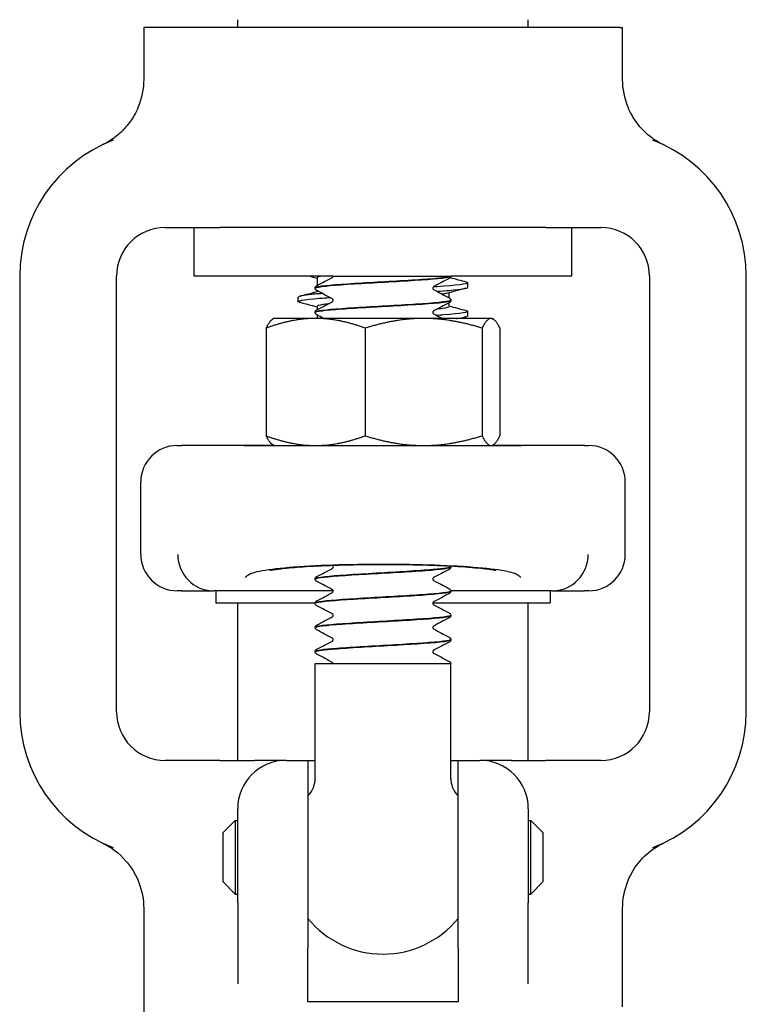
# Model space of a CAD drawing. Header units: inches. Extents: x 36 to 1719, y -84 to 1122.
# Tile 410 of 558: x 1423.66 to 1425.54, y 380.98 to 383.52. Entities that reach past the tile are written whole.
import ezdxf

# ---------------------------------------------------------------- set-up
doc = ezdxf.new("R2010")
doc.units = ezdxf.units.IN
doc.header["$LTSCALE"] = 48
doc.header["$MEASUREMENT"] = 0
doc.layers.add('Visible (ANSI)', color=7, linetype='Continuous', lineweight=30)

msp = doc.modelspace()

# ---------------------------------------------------------------- linework, layer by layer
at = {"layer": 'Visible (ANSI)'}
for p, q in [((1424.22412, 383.50289), (1424.22412, 383.52289)), ((1424.97412, 383.50289), (1424.97412, 383.52289)), ((1423.98807, 383.50289), (1423.98162, 383.50289)), ((1423.98162, 383.50289), (1423.98162, 383.36893)), ((1423.99571, 383.50289), (1423.98807, 383.50289)), ((1425.20253, 383.50289), (1423.99571, 383.50289)), ((1425.21017, 383.50289), (1425.20253, 383.50289)), ((1425.21017, 383.50289), (1425.21662, 383.50289)), ((1425.21662, 383.50289), (1425.21662, 383.36893)), ((1424.03662, 382.98639), (1424.17853, 382.98639)), ((1424.11162, 382.86139), (1424.11162, 382.98639)), ((1425.01971, 382.98639), (1424.17853, 382.98639)), ((1425.01971, 382.98639), (1425.16162, 382.98639)), ((1425.08662, 382.86139), (1425.08662, 382.98639)), ((1423.66162, 382.86139), (1423.66162, 381.73639)), ((1423.91162, 381.73639), (1423.91162, 382.86139)), ((1424.47045, 382.86139), (1424.11162, 382.86139)), ((1424.42912, 382.85674), (1424.42912, 382.83684)), ((1424.47045, 382.86136), (1424.47045, 382.86139)), ((1424.47045, 382.86139), (1424.47046, 382.86139)), ((1424.47046, 382.86139), (1424.4851, 382.86139)), ((1424.4851, 382.86139), (1424.74795, 382.86139)), ((1424.74795, 382.86139), (1424.77405, 382.86139)), ((1424.77412, 382.86139), (1424.77405, 382.86139)), ((1424.77412, 382.86105), (1424.77412, 382.86139)), ((1425.08662, 382.86139), (1424.77412, 382.86139)), ((1425.28662, 382.86139), (1425.28662, 381.73639)), ((1425.53662, 381.73639), (1425.53662, 382.86139)), ((1424.42412, 382.82977), (1424.42412, 382.83039)), ((1424.81787, 382.83227), (1424.81787, 382.84413)), ((1424.38037, 382.7952), (1424.38037, 382.80706)), ((1424.42912, 382.82333), (1424.42912, 382.82121)), ((1424.76912, 382.81813), (1424.76912, 382.80556)), ((1424.42912, 382.7826), (1424.42912, 382.77428)), ((1424.76912, 382.79204), (1424.76912, 382.7826)), ((1424.77412, 382.79849), (1424.77412, 382.79911)), ((1424.31762, 382.75189), (1424.31476, 382.75024)), ((1424.42529, 382.75189), (1424.31762, 382.75189)), ((1424.42412, 382.76721), (1424.42412, 382.76783)), ((1424.70396, 382.75189), (1424.42529, 382.75189)), ((1424.42912, 382.76076), (1424.42912, 382.75189)), ((1424.87779, 382.75189), (1424.70396, 382.75189)), ((1424.81787, 382.75813), (1424.81787, 382.76999)), ((1424.88062, 382.75189), (1424.87779, 382.75189)), ((1424.88062, 382.75189), (1424.88348, 382.75024)), ((1424.29746, 382.72675), (1424.29746, 382.44903)), ((1424.55313, 382.72675), (1424.55313, 382.44903)), ((1424.85479, 382.72675), (1424.85479, 382.44903)), ((1424.90078, 382.72675), (1424.90078, 382.44903)), ((1424.06787, 382.42389), (1424.07929, 382.42389)), ((1424.24105, 382.42389), (1424.07929, 382.42389)), ((1424.31762, 382.42389), (1424.24105, 382.42389)), ((1424.94071, 382.4235), (1424.25753, 382.4235)), ((1424.31762, 382.42389), (1424.31476, 382.42554)), ((1424.31762, 382.42389), (1424.42529, 382.42389)), ((1424.42529, 382.42389), (1424.70396, 382.42389)), ((1424.70396, 382.42389), (1424.87779, 382.42389)), ((1424.77412, 382.4235), (1424.77412, 382.42374)), ((1424.87779, 382.42389), (1424.88062, 382.42389)), ((1424.88062, 382.42389), (1424.88348, 382.42554)), ((1424.95719, 382.42389), (1424.88062, 382.42389)), ((1425.11895, 382.42389), (1424.95719, 382.42389)), ((1425.11895, 382.42389), (1425.13037, 382.42389)), ((1423.97412, 382.14264), (1423.97412, 382.33014)), ((1425.22412, 382.14264), (1425.22412, 382.33014)), ((1424.77412, 382.1103), (1424.77412, 382.11093)), ((1424.42412, 382.07902), (1424.42412, 382.07964)), ((1424.07929, 382.04889), (1424.06787, 382.04889)), ((1424.07929, 382.04889), (1424.16199, 382.04889)), ((1424.47038, 382.04889), (1424.16199, 382.04889)), ((1424.16787, 382.04889), (1424.16787, 382.01764)), ((1425.03625, 382.04889), (1424.77407, 382.04889)), ((1424.77412, 382.04774), (1424.77412, 382.04836)), ((1425.03037, 382.04889), (1425.03037, 382.01764)), ((1425.03625, 382.04889), (1425.11895, 382.04889)), ((1425.13037, 382.04889), (1425.11895, 382.04889)), ((1424.16787, 382.01764), (1424.42417, 382.01764)), ((1424.22412, 381.61139), (1424.22412, 382.01764)), ((1424.42412, 382.01646), (1424.42412, 382.01708)), ((1424.72786, 382.01764), (1425.03037, 382.01764)), ((1424.97412, 381.61139), (1424.97412, 382.01764)), ((1424.77412, 381.98518), (1424.77412, 381.9858)), ((1424.42412, 381.9539), (1424.42412, 381.95452)), ((1424.77412, 381.92262), (1424.77412, 381.92324)), ((1424.42412, 381.89134), (1424.42412, 381.89196)), ((1424.42412, 381.86139), (1424.77412, 381.86139)), ((1424.42412, 381.56449), (1424.42412, 381.86139)), ((1424.77412, 381.56449), (1424.77412, 381.86139)), ((1424.17853, 381.61139), (1424.03662, 381.61139)), ((1424.17853, 381.61139), (1424.26747, 381.61139)), ((1424.34912, 381.61139), (1424.26747, 381.61139)), ((1424.34912, 381.61139), (1424.40537, 381.61139)), ((1424.40537, 381.61139), (1424.42412, 381.61139)), ((1424.40537, 381.61139), (1424.40537, 381.12647)), ((1424.77412, 381.61139), (1424.79287, 381.61139)), ((1424.79287, 381.61139), (1424.84912, 381.61139)), ((1424.79287, 381.12647), (1424.79287, 381.61139)), ((1424.93077, 381.61139), (1424.84912, 381.61139)), ((1424.93077, 381.61139), (1425.01971, 381.61139)), ((1425.16162, 381.61139), (1425.01971, 381.61139)), ((1424.22412, 381.24393), (1424.22412, 381.48639)), ((1424.97412, 381.48639), (1424.97412, 381.24393)), ((1424.18662, 381.42514), (1424.21787, 381.45639)), ((1424.21787, 381.45639), (1424.21787, 381.26639)), ((1424.21787, 381.45639), (1424.22412, 381.45639)), ((1424.97412, 381.45639), (1424.98037, 381.45639)), ((1425.01162, 381.42514), (1424.98037, 381.45639)), ((1424.98037, 381.26639), (1424.98037, 381.45639)), ((1424.18662, 381.29764), (1424.18662, 381.42514)), ((1425.01162, 381.42514), (1425.01162, 381.29764)), ((1424.18662, 381.29764), (1424.21787, 381.26639)), ((1425.01162, 381.29764), (1424.98037, 381.26639)), ((1424.21787, 381.26639), (1424.22412, 381.26639)), ((1424.97412, 381.26639), (1424.98037, 381.26639)), ((1423.98162, 381.22885), (1423.98162, 380.91264)), ((1424.22412, 381.24393), (1424.22412, 381.03428)), ((1424.97412, 381.03428), (1424.97412, 381.24393)), ((1425.21662, 381.22885), (1425.21662, 380.97514)), ((1424.40537, 380.98832), (1424.40537, 381.12647)), ((1424.79287, 381.12647), (1424.79287, 380.98832)), ((1424.79287, 380.98832), (1424.40537, 380.98832))]:
    msp.add_line(p, q, dxfattribs=at)
for centre, radius, start, end in [((1424.03662, 382.86139), 0.375, 110.89571, 180), ((1425.16162, 382.86139), 0.375, 0, 69.10429), ((1424.03662, 382.86139), 0.125, 90, 180), ((1425.16162, 382.86139), 0.125, 0, 90), ((1424.06787, 382.33014), 0.09375, 90, 180), ((1425.13037, 382.33014), 0.09375, 0, 90), ((1424.06787, 382.14264), 0.09375, 180, 270), ((1425.13037, 382.14264), 0.09375, 270, 0), ((1424.03662, 381.73639), 0.375, 180, 249.10429), ((1424.03662, 381.73639), 0.125, 180, 270), ((1425.16162, 381.73639), 0.125, 270, 0), ((1425.16162, 381.73639), 0.375, 290.89571, 0), ((1424.34912, 381.48639), 0.125, 90, 180), ((1424.84912, 381.48639), 0.125, 0, 90), ((1424.36162, 381.56449), 0.0625, 319.4642, 0), ((1424.83662, 381.56449), 0.0625, 180, 220.5358), ((1424.59912, 381.36139), 0.25, 139.4642, 140.80503), ((1424.59912, 381.36139), 0.25, 39.19497, 40.5358), ((1424.59912, 381.36139), 0.25, 219.19497, 320.80503)]:
    msp.add_arc(centre, radius, start, end, dxfattribs=at)
for centre, major_axis, ratio, start_param, end_param in [((1424.16113, 382.14264), (0.01834, -0.09202), 0.976791, 4.5200982, 6.0729206), ((1425.03711, 382.14264), (0.01834, 0.09202), 0.976791, 3.3518573, 4.9046798), ((1424.38782, 382.14264), (-0.24503, -0.08795), 0.1325254, 0.3357379, 0.3537118), ((1424.81042, 382.14264), (0.24503, -0.08795), 0.1325254, 5.9294735, 5.9474474)]:
    msp.add_ellipse(centre, major_axis=major_axis, ratio=ratio, start_param=start_param, end_param=end_param, dxfattribs=at)
for points, knots in [([(1423.98162, 383.36893), (1423.98162, 383.34452), (1423.97685, 383.32034), (1423.96457, 383.29042), (1423.96111, 383.28331), (1423.95722, 383.27644)], [0, 0, 0, 0, 0.18604443, 0.18604443, 0.24640289, 0.24640289, 0.24640289, 0.24640289]), ([(1425.21662, 383.36893), (1425.21662, 383.34452), (1425.22139, 383.32034), (1425.23367, 383.29042), (1425.23713, 383.28331), (1425.24102, 383.27644)], [0, 0, 0, 0, 0.18604443, 0.18604443, 0.24640289, 0.24640289, 0.24640289, 0.24640289]), ([(1423.95722, 383.27644), (1423.95109, 383.26563), (1423.9439, 383.25546), (1423.92783, 383.23693), (1423.91903, 383.22858), (1423.89852, 383.21256), (1423.88892, 383.20705), (1423.8831, 383.20389), (1423.88266, 383.20365), (1423.8822, 383.20341)], [0, 0, 0, 0, 0.09469213, 0.09469213, 0.18700728, 0.18700728, 0.29404594, 0.29404594, 0.30156032, 0.30156032, 0.30156032, 0.30156032]), ([(1425.31604, 383.20341), (1425.3152, 383.20386), (1425.31437, 383.20431), (1425.30632, 383.20873), (1425.29232, 383.21701), (1425.26285, 383.24412), (1425.25064, 383.25948), (1425.24102, 383.27644)], [0.01028684, 0.01028684, 0.01028684, 0.01028684, 0.01590204, 0.01590204, 0.08584187, 0.08584187, 0.15193376, 0.15193376, 0.15193376, 0.15193376]), ([(1423.8822, 383.20341), (1423.87994, 383.20221), (1423.87762, 383.20103), (1423.87514, 383.19984), (1423.87505, 383.1998), (1423.87495, 383.19975)], [-0.020804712, -0.020804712, -0.020804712, -0.020804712, 0, 0, 0.000806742, 0.000806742, 0.000806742, 0.000806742]), ([(1425.32329, 383.19975), (1425.32319, 383.1998), (1425.3231, 383.19984), (1425.32066, 383.20101), (1425.31834, 383.20219), (1425.31604, 383.20341)], [-0.719927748, -0.719927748, -0.719927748, -0.719927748, -0.71835885, -0.71835885, -0.678581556, -0.678581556, -0.678581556, -0.678581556]), ([(1424.42428, 382.82975), (1424.42417, 382.83044), (1424.42534, 382.83114), (1424.42785, 382.83183), (1424.43897, 382.83491), (1424.4762, 382.838), (1424.52532, 382.84108), (1424.57408, 382.84414), (1424.63341, 382.8472), (1424.68094, 382.85026), (1424.72854, 382.85332), (1424.76321, 382.85639), (1424.77185, 382.85945), (1424.77336, 382.85998), (1424.77412, 382.86052), (1424.77412, 382.86105)], [-9.427487, -9.427487, -9.427487, -9.427487, -9.2180099, -9.2180099, -9.2180099, -8.289328, -8.289328, -8.289328, -7.3674505, -7.3674505, -7.3674505, -6.4443529, -6.4443529, -6.4443529, -6.2831853, -6.2831853, -6.2831853, -6.2831853]), ([(1424.77405, 382.86139), (1424.77251, 382.8583), (1424.74409, 382.85522), (1424.69968, 382.85213), (1424.65528, 382.84904), (1424.59596, 382.84596), (1424.54443, 382.84287), (1424.49292, 382.83978), (1424.45042, 382.8367), (1424.43319, 382.83361), (1424.42719, 382.83254), (1424.42431, 382.83147), (1424.42439, 382.83039)], [0.0284489, 0.0284489, 0.0284489, 0.0284489, 0.9586618, 0.9586618, 0.9586618, 1.888606, 1.888606, 1.888606, 2.8182842, 2.8182842, 2.8182842, 3.1415927, 3.1415927, 3.1415927, 3.1415927]), ([(1424.46864, 382.85758), (1424.46867, 382.8576), (1424.46886, 382.8577), (1424.46941, 382.85828), (1424.46971, 382.85866), (1424.47025, 382.8598), (1424.47045, 382.86058), (1424.47045, 382.86136)], [0.006616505, 0.006616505, 0.006616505, 0.006616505, 0.024017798, 0.024017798, 0.03673453, 0.03673453, 0.049915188, 0.049915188, 0.049915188, 0.049915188]), ([(1424.77412, 382.86103), (1424.77406, 382.85975), (1424.77358, 382.85855), (1424.77248, 382.85689), (1424.77189, 382.85635), (1424.77084, 382.85554), (1424.77037, 382.85526), (1424.76991, 382.85502)], [0, 0, 0, 0, 0.017960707, 0.017960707, 0.035135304, 0.035135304, 0.051182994, 0.051182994, 0.051182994, 0.051182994]), ([(1424.42412, 382.83042), (1424.42418, 382.8317), (1424.42466, 382.8329), (1424.42576, 382.83456), (1424.42635, 382.8351), (1424.4274, 382.8359), (1424.42787, 382.83619), (1424.42833, 382.83643)], [0, 0, 0, 0, 0.017960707, 0.017960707, 0.035135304, 0.035135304, 0.051182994, 0.051182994, 0.051182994, 0.051182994]), ([(1424.42833, 382.82374), (1424.42761, 382.82411), (1424.42685, 382.82457), (1424.42561, 382.82585), (1424.42517, 382.82642), (1424.42444, 382.82787), (1424.42417, 382.82879), (1424.42412, 382.82975)], [0, 0, 0, 0, 0.024898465, 0.024898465, 0.037820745, 0.037820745, 0.051208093, 0.051208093, 0.051208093, 0.051208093]), ([(1424.72958, 382.83386), (1424.72952, 382.83382), (1424.72935, 382.83371), (1424.72883, 382.83317), (1424.72853, 382.83279), (1424.72799, 382.83165), (1424.72779, 382.83087), (1424.72779, 382.83008)], [0.008751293, 0.008751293, 0.008751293, 0.008751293, 0.024017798, 0.024017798, 0.03673453, 0.03673453, 0.049915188, 0.049915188, 0.049915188, 0.049915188]), ([(1424.72779, 382.83008), (1424.72779, 382.82888), (1424.72829, 382.82776), (1424.72908, 382.82668), (1424.72936, 382.82647), (1424.72957, 382.82631), (1424.72961, 382.8263), (1424.72961, 382.8263)], [0, 0, 0, 0, 0.02017106, 0.02017106, 0.036592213, 0.036592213, 0.045399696, 0.045399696, 0.045399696, 0.045399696]), ([(1424.81311, 382.84655), (1424.81617, 382.84577), (1424.8178, 382.84498), (1424.81787, 382.84419), (1424.81818, 382.84071), (1424.78835, 382.83724), (1424.73879, 382.83377), (1424.73553, 382.83354), (1424.73219, 382.83331), (1424.72877, 382.83308)], [156.8740037, 156.8740037, 156.8740037, 156.8740037, 157.0747399, 157.0747399, 157.0747399, 157.9578984, 157.9578984, 157.9578984, 158.0159854, 158.0159854, 158.0159854, 158.0159854]), ([(1424.73796, 382.82186), (1424.74996, 382.82269), (1424.76092, 382.82353), (1424.77054, 382.82436), (1424.8009, 382.827), (1424.81746, 382.82964), (1424.81771, 382.83227)], [-164.24548523, -164.24548523, -164.24548523, -164.24548523, -164.03312378, -164.03312378, -164.03312378, -163.36281799, -163.36281799, -163.36281799, -163.36281799]), ([(1424.385, 382.79278), (1424.38413, 382.793), (1424.38338, 382.79323), (1424.38276, 382.79346), (1424.37337, 382.79689), (1424.39317, 382.80032), (1424.43539, 382.80376), (1424.44369, 382.80443), (1424.45282, 382.80511), (1424.46262, 382.80578)], [-166.7100396, -166.7100396, -166.7100396, -166.7100396, -166.6525026, -166.6525026, -166.6525026, -165.7793701, -165.7793701, -165.7793701, -165.6078186, -165.6078186, -165.6078186, -165.6078186]), ([(1424.44288, 382.81619), (1424.42872, 382.81511), (1424.41651, 382.81402), (1424.40688, 382.81293), (1424.38957, 382.81097), (1424.38076, 382.80902), (1424.3807, 382.80706)], [159.44697057, 159.44697057, 159.44697057, 159.44697057, 159.72380738, 159.72380738, 159.72380738, 160.22122533, 160.22122533, 160.22122533, 160.22122533]), ([(1424.47045, 382.7988), (1424.47045, 382.80001), (1424.46995, 382.80113), (1424.46916, 382.80221), (1424.46888, 382.80242), (1424.46867, 382.80257), (1424.46863, 382.80259), (1424.46863, 382.80259)], [0, 0, 0, 0, 0.02017106, 0.02017106, 0.036592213, 0.036592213, 0.045399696, 0.045399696, 0.045399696, 0.045399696]), ([(1424.76991, 382.80515), (1424.77063, 382.80477), (1424.77139, 382.80432), (1424.77263, 382.80303), (1424.77307, 382.80247), (1424.7738, 382.80101), (1424.77407, 382.80009), (1424.77412, 382.79914)], [0, 0, 0, 0, 0.024898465, 0.024898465, 0.037820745, 0.037820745, 0.051208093, 0.051208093, 0.051208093, 0.051208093]), ([(1424.42412, 382.76718), (1424.42402, 382.77021), (1424.44959, 382.77323), (1424.4915, 382.77626), (1424.53394, 382.77932), (1424.59213, 382.78238), (1424.64413, 382.78544), (1424.69788, 382.78861), (1424.74363, 382.79177), (1424.76307, 382.79493), (1424.77036, 382.79612), (1424.77389, 382.79731), (1424.77382, 382.79849)], [-15.7106723, -15.7106723, -15.7106723, -15.7106723, -14.7994931, -14.7994931, -14.7994931, -13.877024, -13.877024, -13.877024, -12.9235543, -12.9235543, -12.9235543, -12.5663706, -12.5663706, -12.5663706, -12.5663706]), ([(1424.77391, 382.79914), (1424.77404, 382.7983), (1424.77231, 382.79745), (1424.76863, 382.79661), (1424.75517, 382.79353), (1424.71591, 382.79045), (1424.66585, 382.78737), (1424.6158, 382.78429), (1424.55613, 382.78121), (1424.50961, 382.77813), (1424.4631, 382.77505), (1424.43083, 382.77197), (1424.4251, 382.76889), (1424.42445, 382.76853), (1424.42414, 382.76818), (1424.42417, 382.76783)], [6.2804763, 6.2804763, 6.2804763, 6.2804763, 6.5343927, 6.5343927, 6.5343927, 7.4627822, 7.4627822, 7.4627822, 8.3909221, 8.3909221, 8.3909221, 9.318815, 9.318815, 9.318815, 9.424778, 9.424778, 9.424778, 9.424778]), ([(1424.45846, 382.78962), (1424.45282, 382.78893), (1424.44792, 382.78824), (1424.44385, 382.78755), (1424.43418, 382.7859), (1424.42941, 382.78425), (1424.42945, 382.7826)], [165.90898853, 165.90898853, 165.90898853, 165.90898853, 166.08500187, 166.08500187, 166.08500187, 166.50441064, 166.50441064, 166.50441064, 166.50441064]), ([(1424.46864, 382.79502), (1424.46867, 382.79504), (1424.46886, 382.79514), (1424.46941, 382.79571), (1424.46971, 382.7961), (1424.47025, 382.79724), (1424.47045, 382.79801), (1424.47045, 382.7988)], [0.006616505, 0.006616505, 0.006616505, 0.006616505, 0.024017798, 0.024017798, 0.03673453, 0.03673453, 0.049915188, 0.049915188, 0.049915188, 0.049915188]), ([(1424.76878, 382.7826), (1424.76882, 382.78089), (1424.76374, 382.77919), (1424.75347, 382.77749), (1424.74891, 382.77674), (1424.74337, 382.77599), (1424.73697, 382.77523)], [163.36281799, 163.36281799, 163.36281799, 163.36281799, 163.79533054, 163.79533054, 163.79533054, 163.98696995, 163.98696995, 163.98696995, 163.98696995]), ([(1424.77412, 382.79846), (1424.77406, 382.79719), (1424.77358, 382.79599), (1424.77248, 382.79433), (1424.77189, 382.79378), (1424.77084, 382.79298), (1424.77037, 382.7927), (1424.76991, 382.79246)], [0, 0, 0, 0, 0.017960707, 0.017960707, 0.035135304, 0.035135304, 0.051182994, 0.051182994, 0.051182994, 0.051182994]), ([(1424.42412, 382.76786), (1424.42418, 382.76913), (1424.42466, 382.77033), (1424.42576, 382.77199), (1424.42635, 382.77254), (1424.4274, 382.77334), (1424.42787, 382.77362), (1424.42833, 382.77386)], [0, 0, 0, 0, 0.017960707, 0.017960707, 0.035135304, 0.035135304, 0.051182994, 0.051182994, 0.051182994, 0.051182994]), ([(1424.42833, 382.76118), (1424.42761, 382.76155), (1424.42685, 382.762), (1424.42561, 382.76329), (1424.42517, 382.76385), (1424.42444, 382.76531), (1424.42417, 382.76623), (1424.42412, 382.76718)], [0, 0, 0, 0, 0.024898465, 0.024898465, 0.037820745, 0.037820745, 0.051208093, 0.051208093, 0.051208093, 0.051208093]), ([(1424.72958, 382.77129), (1424.72952, 382.77126), (1424.72935, 382.77115), (1424.72883, 382.77061), (1424.72853, 382.77023), (1424.72799, 382.76909), (1424.72779, 382.76831), (1424.72779, 382.76752)], [0.008751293, 0.008751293, 0.008751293, 0.008751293, 0.024017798, 0.024017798, 0.03673453, 0.03673453, 0.049915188, 0.049915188, 0.049915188, 0.049915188]), ([(1424.72779, 382.76752), (1424.72779, 382.76631), (1424.72829, 382.76519), (1424.72908, 382.76412), (1424.72936, 382.7639), (1424.72957, 382.76375), (1424.72961, 382.76373), (1424.72961, 382.76373)], [0, 0, 0, 0, 0.02017106, 0.02017106, 0.036592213, 0.036592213, 0.045399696, 0.045399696, 0.045399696, 0.045399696]), ([(1424.81322, 382.77241), (1424.81468, 382.77203), (1424.81581, 382.77165), (1424.81658, 382.77127), (1424.82356, 382.7678), (1424.80058, 382.76433), (1424.75564, 382.76086), (1424.74994, 382.76042), (1424.74389, 382.75998), (1424.73755, 382.75954)], [163.157189, 163.157189, 163.157189, 163.157189, 163.2540101, 163.2540101, 163.2540101, 164.1362278, 164.1362278, 164.1362278, 164.2482393, 164.2482393, 164.2482393, 164.2482393]), ([(1424.78797, 382.75189), (1424.78904, 382.75201), (1424.79009, 382.75212), (1424.7911, 382.75224), (1424.80857, 382.7542), (1424.81749, 382.75617), (1424.81756, 382.75813)], [-170.17499936, -170.17499936, -170.17499936, -170.17499936, -170.14588782, -170.14588782, -170.14588782, -169.64600329, -169.64600329, -169.64600329, -169.64600329]), ([(1424.24105, 382.42389), (1424.24108, 382.42389), (1424.2411, 382.42389), (1424.24383, 382.42388), (1424.24923, 382.4235), (1424.25753, 382.4235)], [-0.00244603, -0.00244603, -0.00244603, -0.00244603, 0, 0, 0.30409051, 0.30409051, 0.30409051, 0.30409051]), ([(1424.94071, 382.4235), (1424.94901, 382.4235), (1424.95441, 382.42388), (1424.95714, 382.42389), (1424.95716, 382.42389), (1424.95719, 382.42389)], [0.0481126, 0.0481126, 0.0481126, 0.0481126, 0.35549776, 0.35549776, 0.35797029, 0.35797029, 0.35797029, 0.35797029]), ([(1424.93929, 382.09316), (1424.93005, 382.09701), (1424.91228, 382.10067), (1424.86169, 382.10719), (1424.82936, 382.10998), (1424.75422, 382.11433), (1424.71215, 382.11585), (1424.6237, 382.1174), (1424.57818, 382.11742), (1424.48961, 382.11595), (1424.44741, 382.11448), (1424.37185, 382.1102), (1424.3392, 382.10744), (1424.28703, 382.10089), (1424.26847, 382.09713), (1424.25895, 382.09316)], [0, 0, 0, 0, 0.344205, 0.344205, 0.6883035, 0.6883035, 1.0322227, 1.0322227, 1.3758839, 1.3758839, 1.7193458, 1.7193458, 2.0628667, 2.0628667, 2.4173808, 2.4173808, 2.4173808, 2.4173808]), ([(1424.30669, 382.10179), (1424.30669, 382.10179), (1424.30684, 382.10183), (1424.30823, 382.10212), (1424.3114, 382.10274), (1424.3227, 382.10449), (1424.33253, 382.10576), (1424.36012, 382.10862), (1424.37935, 382.11019), (1424.42646, 382.11316), (1424.45502, 382.11446), (1424.51718, 382.11638), (1424.55169, 382.11696), (1424.62095, 382.11719), (1424.65599, 382.11684), (1424.72271, 382.11524), (1424.75392, 382.11403), (1424.80895, 382.11095), (1424.83264, 382.10914), (1424.86777, 382.10558), (1424.88069, 382.10378), (1424.88936, 382.10225), (1424.8908, 382.10196), (1424.89147, 382.10181), (1424.89155, 382.10179), (1424.89155, 382.10179)], [-3.9197905, -3.9197905, -3.9197905, -3.9197905, -3.8923457, -3.8923457, -3.779618, -3.779618, -3.6122028, -3.6122028, -3.3893232, -3.3893232, -3.1324583, -3.1324583, -2.8590136, -2.8590136, -2.5819763, -2.5819763, -2.308624, -2.308624, -2.0477624, -2.0477624, -1.8214592, -1.8214592, -1.7487926, -1.7487926, -1.7289388, -1.7289388, -1.7289388, -1.7289388]), ([(1424.47045, 382.11061), (1424.47045, 382.11182), (1424.46995, 382.11294), (1424.46916, 382.11402), (1424.46888, 382.11423), (1424.46867, 382.11438), (1424.46863, 382.1144), (1424.46863, 382.1144)], [0, 0, 0, 0, 0.02017106, 0.02017106, 0.036592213, 0.036592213, 0.045399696, 0.045399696, 0.045399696, 0.045399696]), ([(1424.25895, 382.09316), (1424.25845, 382.09295), (1424.25796, 382.09274), (1424.25541, 382.09162), (1424.25355, 382.09069), (1424.24911, 382.0882), (1424.24689, 382.08661), (1424.24468, 382.08459), (1424.24421, 382.08413), (1424.24374, 382.08361), (1424.24369, 382.08356), (1424.24364, 382.0835)], [0.05166308, 0.05166308, 0.05166308, 0.05166308, 0.07036558, 0.07036558, 0.15060424, 0.15060424, 0.28322209, 0.28322209, 0.32342002, 0.32342002, 0.3282584, 0.3282584, 0.3282584, 0.3282584]), ([(1424.42444, 382.079), (1424.42433, 382.08033), (1424.42878, 382.08167), (1424.43791, 382.083), (1424.45889, 382.08607), (1424.50409, 382.08914), (1424.55639, 382.09221), (1424.60868, 382.09528), (1424.66683, 382.09834), (1424.70884, 382.10141), (1424.74943, 382.10438), (1424.77402, 382.10734), (1424.77411, 382.1103)], [-84.8257107, -84.8257107, -84.8257107, -84.8257107, -84.4233738, -84.4233738, -84.4233738, -83.4988671, -83.4988671, -83.4988671, -82.5745653, -82.5745653, -82.5745653, -81.681409, -81.681409, -81.681409, -81.681409]), ([(1424.77399, 382.11095), (1424.77384, 382.10847), (1424.75736, 382.10599), (1424.72785, 382.10351), (1424.69112, 382.10043), (1424.63509, 382.09735), (1424.58116, 382.09426), (1424.5273, 382.09118), (1424.47682, 382.0881), (1424.44899, 382.08502), (1424.43282, 382.08323), (1424.42452, 382.08144), (1424.42443, 382.07964)], [75.3955147, 75.3955147, 75.3955147, 75.3955147, 76.1425075, 76.1425075, 76.1425075, 77.0718173, 77.0718173, 77.0718173, 78.0001054, 78.0001054, 78.0001054, 78.5398163, 78.5398163, 78.5398163, 78.5398163]), ([(1424.46864, 382.10683), (1424.46867, 382.10685), (1424.46886, 382.10695), (1424.46941, 382.10753), (1424.46971, 382.10791), (1424.47025, 382.10905), (1424.47045, 382.10983), (1424.47045, 382.11061)], [0.006616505, 0.006616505, 0.006616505, 0.006616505, 0.024017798, 0.024017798, 0.03673453, 0.03673453, 0.049915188, 0.049915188, 0.049915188, 0.049915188]), ([(1424.77412, 382.11028), (1424.77406, 382.109), (1424.77358, 382.1078), (1424.77248, 382.10614), (1424.77189, 382.1056), (1424.77084, 382.10479), (1424.77037, 382.10451), (1424.76991, 382.10427)], [0, 0, 0, 0, 0.017960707, 0.017960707, 0.035135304, 0.035135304, 0.051182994, 0.051182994, 0.051182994, 0.051182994]), ([(1424.9546, 382.0835), (1424.95455, 382.08356), (1424.9545, 382.08361), (1424.95404, 382.08412), (1424.95358, 382.08457), (1424.95137, 382.0866), (1424.94914, 382.08819), (1424.94468, 382.0907), (1424.94282, 382.09162), (1424.94029, 382.09274), (1424.93979, 382.09295), (1424.93929, 382.09316)], [-0.00483264, -0.00483264, -0.00483264, -0.00483264, 0, 0, 0.03929975, 0.03929975, 0.17286172, 0.17286172, 0.25278744, 0.25278744, 0.27153158, 0.27153158, 0.27153158, 0.27153158]), ([(1424.42412, 382.07967), (1424.42418, 382.08095), (1424.42466, 382.08215), (1424.42576, 382.08381), (1424.42635, 382.08435), (1424.4274, 382.08515), (1424.42787, 382.08544), (1424.42833, 382.08568)], [0, 0, 0, 0, 0.017960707, 0.017960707, 0.035135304, 0.035135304, 0.051182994, 0.051182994, 0.051182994, 0.051182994]), ([(1424.42833, 382.07299), (1424.42761, 382.07336), (1424.42685, 382.07382), (1424.42561, 382.0751), (1424.42517, 382.07567), (1424.42444, 382.07712), (1424.42417, 382.07804), (1424.42412, 382.079)], [0, 0, 0, 0, 0.024898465, 0.024898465, 0.037820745, 0.037820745, 0.051208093, 0.051208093, 0.051208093, 0.051208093]), ([(1424.72958, 382.08311), (1424.72952, 382.08307), (1424.72935, 382.08296), (1424.72883, 382.08242), (1424.72853, 382.08204), (1424.72799, 382.0809), (1424.72779, 382.08012), (1424.72779, 382.07933)], [0.008751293, 0.008751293, 0.008751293, 0.008751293, 0.024017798, 0.024017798, 0.03673453, 0.03673453, 0.049915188, 0.049915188, 0.049915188, 0.049915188]), ([(1424.72779, 382.07933), (1424.72779, 382.07813), (1424.72829, 382.07701), (1424.72908, 382.07593), (1424.72936, 382.07572), (1424.72957, 382.07556), (1424.72961, 382.07555), (1424.72961, 382.07555)], [0, 0, 0, 0, 0.02017106, 0.02017106, 0.036592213, 0.036592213, 0.045399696, 0.045399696, 0.045399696, 0.045399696]), ([(1424.42428, 382.01643), (1424.42417, 382.01712), (1424.42532, 382.01781), (1424.4278, 382.0185), (1424.43881, 382.02158), (1424.47578, 382.02465), (1424.52466, 382.02773), (1424.57354, 382.0308), (1424.63317, 382.03387), (1424.68091, 382.03694), (1424.72864, 382.04002), (1424.76337, 382.04309), (1424.77192, 382.04616), (1424.77338, 382.04669), (1424.77407, 382.04721), (1424.77402, 382.04774)], [-91.108896, -91.108896, -91.108896, -91.108896, -90.9008742, -90.9008742, -90.9008742, -89.9748609, -89.9748609, -89.9748609, -89.0490707, -89.0490707, -89.0490707, -88.1235008, -88.1235008, -88.1235008, -87.9645943, -87.9645943, -87.9645943, -87.9645943]), ([(1424.77412, 382.04839), (1424.77412, 382.04831), (1424.77411, 382.04822), (1424.77408, 382.04814), (1424.77286, 382.04507), (1424.74516, 382.04201), (1424.70144, 382.03894), (1424.65776, 382.03588), (1424.59911, 382.03281), (1424.54764, 382.02975), (1424.49622, 382.02669), (1424.45317, 382.02363), (1424.43472, 382.02057), (1424.42773, 382.0194), (1424.42433, 382.01824), (1424.42441, 382.01708)], [81.6787, 81.6787, 81.6787, 81.6787, 81.7038978, 81.7038978, 81.7038978, 82.6277161, 82.6277161, 82.6277161, 83.5507651, 83.5507651, 83.5507651, 84.4730857, 84.4730857, 84.4730857, 84.8230016, 84.8230016, 84.8230016, 84.8230016]), ([(1424.47045, 382.04805), (1424.47045, 382.04926), (1424.46995, 382.05038), (1424.46916, 382.05146), (1424.46888, 382.05167), (1424.46867, 382.05182), (1424.46863, 382.05184), (1424.46863, 382.05184)], [0, 0, 0, 0, 0.02017106, 0.02017106, 0.036592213, 0.036592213, 0.045399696, 0.045399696, 0.045399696, 0.045399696]), ([(1424.46864, 382.04427), (1424.46867, 382.04429), (1424.46886, 382.04439), (1424.46941, 382.04496), (1424.46971, 382.04535), (1424.47025, 382.04649), (1424.47045, 382.04726), (1424.47045, 382.04805)], [0.006616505, 0.006616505, 0.006616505, 0.006616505, 0.024017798, 0.024017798, 0.03673453, 0.03673453, 0.049915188, 0.049915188, 0.049915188, 0.049915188]), ([(1424.76991, 382.0544), (1424.77063, 382.05402), (1424.77139, 382.05357), (1424.77263, 382.05228), (1424.77307, 382.05172), (1424.7738, 382.05026), (1424.77407, 382.04934), (1424.77412, 382.04839)], [0, 0, 0, 0, 0.024898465, 0.024898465, 0.037820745, 0.037820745, 0.051208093, 0.051208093, 0.051208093, 0.051208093]), ([(1424.77412, 382.04771), (1424.77406, 382.04644), (1424.77358, 382.04524), (1424.77248, 382.04358), (1424.77189, 382.04303), (1424.77084, 382.04223), (1424.77037, 382.04195), (1424.76991, 382.04171)], [0, 0, 0, 0, 0.017960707, 0.017960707, 0.035135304, 0.035135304, 0.051182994, 0.051182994, 0.051182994, 0.051182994]), ([(1424.42412, 382.01711), (1424.42418, 382.01838), (1424.42466, 382.01958), (1424.42576, 382.02124), (1424.42635, 382.02179), (1424.4274, 382.02259), (1424.42787, 382.02287), (1424.42833, 382.02311)], [0, 0, 0, 0, 0.017960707, 0.017960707, 0.035135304, 0.035135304, 0.051182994, 0.051182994, 0.051182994, 0.051182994]), ([(1424.42833, 382.01043), (1424.42761, 382.0108), (1424.42685, 382.01125), (1424.42561, 382.01254), (1424.42517, 382.0131), (1424.42444, 382.01456), (1424.42417, 382.01548), (1424.42412, 382.01643)], [0, 0, 0, 0, 0.024898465, 0.024898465, 0.037820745, 0.037820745, 0.051208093, 0.051208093, 0.051208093, 0.051208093]), ([(1424.72958, 382.02054), (1424.72952, 382.02051), (1424.72935, 382.0204), (1424.72883, 382.01986), (1424.72853, 382.01948), (1424.72799, 382.01834), (1424.72779, 382.01756), (1424.72779, 382.01677)], [0.008751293, 0.008751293, 0.008751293, 0.008751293, 0.024017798, 0.024017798, 0.03673453, 0.03673453, 0.049915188, 0.049915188, 0.049915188, 0.049915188]), ([(1424.72779, 382.01677), (1424.72779, 382.01556), (1424.72829, 382.01444), (1424.72908, 382.01337), (1424.72936, 382.01315), (1424.72957, 382.013), (1424.72961, 382.01298), (1424.72961, 382.01298)], [0, 0, 0, 0, 0.02017106, 0.02017106, 0.036592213, 0.036592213, 0.045399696, 0.045399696, 0.045399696, 0.045399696]), ([(1424.47045, 381.98549), (1424.47045, 381.9867), (1424.46995, 381.98782), (1424.46916, 381.98889), (1424.46888, 381.98911), (1424.46867, 381.98926), (1424.46863, 381.98928), (1424.46863, 381.98928)], [0, 0, 0, 0, 0.02017106, 0.02017106, 0.036592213, 0.036592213, 0.045399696, 0.045399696, 0.045399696, 0.045399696]), ([(1424.76991, 381.99183), (1424.77063, 381.99146), (1424.77139, 381.99101), (1424.77263, 381.98972), (1424.77307, 381.98916), (1424.7738, 381.9877), (1424.77407, 381.98678), (1424.77412, 381.98583)], [0, 0, 0, 0, 0.024898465, 0.024898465, 0.037820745, 0.037820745, 0.051208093, 0.051208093, 0.051208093, 0.051208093]), ([(1424.42412, 381.95387), (1424.42412, 381.95388), (1424.42412, 381.95389), (1424.42412, 381.9539), (1424.42412, 381.95698), (1424.45086, 381.96005), (1424.49416, 381.96313), (1424.53745, 381.96621), (1424.59626, 381.96929), (1424.64819, 381.97237), (1424.7001, 381.97545), (1424.74391, 381.97852), (1424.76294, 381.9816), (1424.77031, 381.98279), (1424.77389, 381.98399), (1424.77382, 381.98518)], [-97.3920813, -97.3920813, -97.3920813, -97.3920813, -97.3894346, -97.3894346, -97.3894346, -96.461786, -96.461786, -96.461786, -95.5343789, -95.5343789, -95.5343789, -94.6072107, -94.6072107, -94.6072107, -94.2477796, -94.2477796, -94.2477796, -94.2477796]), ([(1424.77392, 381.98583), (1424.77405, 381.98503), (1424.7725, 381.98423), (1424.76921, 381.98344), (1424.75645, 381.98035), (1424.71774, 381.97727), (1424.66788, 381.97418), (1424.61813, 381.9711), (1424.55846, 381.96802), (1424.5116, 381.96494), (1424.46484, 381.96187), (1424.43195, 381.9588), (1424.42541, 381.95573), (1424.42455, 381.95532), (1424.42415, 381.95492), (1424.42419, 381.95452)], [87.9618853, 87.9618853, 87.9618853, 87.9618853, 88.2020629, 88.2020629, 88.2020629, 89.131595, 89.131595, 89.131595, 90.0591077, 90.0591077, 90.0591077, 90.9847722, 90.9847722, 90.9847722, 91.106187, 91.106187, 91.106187, 91.106187]), ([(1424.46864, 381.98171), (1424.46867, 381.98173), (1424.46886, 381.98182), (1424.46941, 381.9824), (1424.46971, 381.98279), (1424.47025, 381.98392), (1424.47045, 381.9847), (1424.47045, 381.98549)], [0.006616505, 0.006616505, 0.006616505, 0.006616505, 0.024017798, 0.024017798, 0.03673453, 0.03673453, 0.049915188, 0.049915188, 0.049915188, 0.049915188]), ([(1424.77412, 381.98515), (1424.77406, 381.98388), (1424.77358, 381.98268), (1424.77248, 381.98102), (1424.77189, 381.98047), (1424.77084, 381.97967), (1424.77037, 381.97939), (1424.76991, 381.97915)], [0, 0, 0, 0, 0.017960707, 0.017960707, 0.035135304, 0.035135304, 0.051182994, 0.051182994, 0.051182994, 0.051182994]), ([(1424.42412, 381.95455), (1424.42418, 381.95582), (1424.42466, 381.95702), (1424.42576, 381.95868), (1424.42635, 381.95923), (1424.4274, 381.96003), (1424.42787, 381.96031), (1424.42833, 381.96055)], [0, 0, 0, 0, 0.017960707, 0.017960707, 0.035135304, 0.035135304, 0.051182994, 0.051182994, 0.051182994, 0.051182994]), ([(1424.42833, 381.94786), (1424.42761, 381.94824), (1424.42685, 381.94869), (1424.42561, 381.94998), (1424.42517, 381.95054), (1424.42444, 381.952), (1424.42417, 381.95292), (1424.42412, 381.95387)], [0, 0, 0, 0, 0.024898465, 0.024898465, 0.037820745, 0.037820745, 0.051208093, 0.051208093, 0.051208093, 0.051208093]), ([(1424.72958, 381.95798), (1424.72952, 381.95795), (1424.72935, 381.95783), (1424.72883, 381.9573), (1424.72853, 381.95691), (1424.72799, 381.95578), (1424.72779, 381.955), (1424.72779, 381.95421)], [0.008751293, 0.008751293, 0.008751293, 0.008751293, 0.024017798, 0.024017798, 0.03673453, 0.03673453, 0.049915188, 0.049915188, 0.049915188, 0.049915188]), ([(1424.72779, 381.95421), (1424.72779, 381.953), (1424.72829, 381.95188), (1424.72908, 381.9508), (1424.72936, 381.95059), (1424.72957, 381.95044), (1424.72961, 381.95042), (1424.72961, 381.95042)], [0, 0, 0, 0, 0.02017106, 0.02017106, 0.036592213, 0.036592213, 0.045399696, 0.045399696, 0.045399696, 0.045399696]), ([(1424.77378, 381.92326), (1424.77385, 381.9217), (1424.76766, 381.92013), (1424.75522, 381.91857), (1424.73076, 381.91549), (1424.68271, 381.91241), (1424.6294, 381.90933), (1424.5763, 381.90626), (1424.51923, 381.90319), (1424.47979, 381.90013), (1424.44478, 381.8974), (1424.42439, 381.89468), (1424.42417, 381.89196)], [94.2450706, 94.2450706, 94.2450706, 94.2450706, 94.7168163, 94.7168163, 94.7168163, 95.6446581, 95.6446581, 95.6446581, 96.5689115, 96.5689115, 96.5689115, 97.3893723, 97.3893723, 97.3893723, 97.3893723]), ([(1424.42429, 381.89131), (1424.42443, 381.89368), (1424.4394, 381.89605), (1424.46664, 381.89842), (1424.50205, 381.90151), (1424.55736, 381.90459), (1424.61142, 381.90768), (1424.66548, 381.91076), (1424.717, 381.91384), (1424.74631, 381.91693), (1424.76434, 381.91882), (1424.7737, 381.92072), (1424.77382, 381.92262)], [-103.6752666, -103.6752666, -103.6752666, -103.6752666, -102.9605503, -102.9605503, -102.9605503, -102.0313957, -102.0313957, -102.0313957, -101.1024988, -101.1024988, -101.1024988, -100.5309649, -100.5309649, -100.5309649, -100.5309649]), ([(1424.47045, 381.92293), (1424.47045, 381.92413), (1424.46995, 381.92525), (1424.46916, 381.92633), (1424.46888, 381.92655), (1424.46867, 381.9267), (1424.46863, 381.92671), (1424.46863, 381.92671)], [0, 0, 0, 0, 0.02017106, 0.02017106, 0.036592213, 0.036592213, 0.045399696, 0.045399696, 0.045399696, 0.045399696]), ([(1424.46864, 381.91914), (1424.46867, 381.91916), (1424.46886, 381.91926), (1424.46941, 381.91984), (1424.46971, 381.92022), (1424.47025, 381.92136), (1424.47045, 381.92214), (1424.47045, 381.92293)], [0.006616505, 0.006616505, 0.006616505, 0.006616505, 0.024017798, 0.024017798, 0.03673453, 0.03673453, 0.049915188, 0.049915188, 0.049915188, 0.049915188]), ([(1424.76991, 381.92927), (1424.77063, 381.9289), (1424.77139, 381.92844), (1424.77263, 381.92716), (1424.77307, 381.92659), (1424.7738, 381.92514), (1424.77407, 381.92422), (1424.77412, 381.92326)], [0, 0, 0, 0, 0.024898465, 0.024898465, 0.037820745, 0.037820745, 0.051208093, 0.051208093, 0.051208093, 0.051208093]), ([(1424.77412, 381.92259), (1424.77406, 381.92131), (1424.77358, 381.92011), (1424.77248, 381.91845), (1424.77189, 381.91791), (1424.77084, 381.91711), (1424.77037, 381.91682), (1424.76991, 381.91658)], [0, 0, 0, 0, 0.017960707, 0.017960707, 0.035135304, 0.035135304, 0.051182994, 0.051182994, 0.051182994, 0.051182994]), ([(1424.42412, 381.89198), (1424.42418, 381.89326), (1424.42466, 381.89446), (1424.42576, 381.89612), (1424.42635, 381.89666), (1424.4274, 381.89747), (1424.42787, 381.89775), (1424.42833, 381.89799)], [0, 0, 0, 0, 0.017960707, 0.017960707, 0.035135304, 0.035135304, 0.051182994, 0.051182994, 0.051182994, 0.051182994]), ([(1424.42833, 381.8853), (1424.42761, 381.88568), (1424.42685, 381.88613), (1424.42561, 381.88742), (1424.42517, 381.88798), (1424.42444, 381.88944), (1424.42417, 381.89036), (1424.42412, 381.89131)], [0, 0, 0, 0, 0.024898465, 0.024898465, 0.037820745, 0.037820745, 0.051208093, 0.051208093, 0.051208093, 0.051208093]), ([(1424.72958, 381.89542), (1424.72952, 381.89538), (1424.72935, 381.89527), (1424.72883, 381.89473), (1424.72853, 381.89435), (1424.72799, 381.89321), (1424.72779, 381.89243), (1424.72779, 381.89165)], [0.008751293, 0.008751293, 0.008751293, 0.008751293, 0.024017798, 0.024017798, 0.03673453, 0.03673453, 0.049915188, 0.049915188, 0.049915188, 0.049915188]), ([(1424.72779, 381.89165), (1424.72779, 381.89044), (1424.72829, 381.88932), (1424.72908, 381.88824), (1424.72936, 381.88803), (1424.72957, 381.88788), (1424.72961, 381.88786), (1424.72961, 381.88786)], [0, 0, 0, 0, 0.02017106, 0.02017106, 0.036592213, 0.036592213, 0.045399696, 0.045399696, 0.045399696, 0.045399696]), ([(1424.47035, 381.86139), (1424.47012, 381.86249), (1424.46956, 381.86328), (1424.46887, 381.86402), (1424.46868, 381.86412), (1424.46864, 381.86415), (1424.46863, 381.86415), (1424.46863, 381.86415)], [0, 0, 0, 0, 0.019585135, 0.019585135, 0.03717489, 0.03717489, 0.039574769, 0.039574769, 0.039574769, 0.039574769]), ([(1424.76991, 381.86671), (1424.77058, 381.86636), (1424.77129, 381.86593), (1424.77246, 381.86479), (1424.77287, 381.86431), (1424.7736, 381.86305), (1424.77391, 381.86225), (1424.77405, 381.86139)], [0, 0, 0, 0, 0.023435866, 0.023435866, 0.035520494, 0.035520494, 0.047958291, 0.047958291, 0.047958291, 0.047958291]), ([(1423.87495, 381.39803), (1423.87505, 381.39799), (1423.87514, 381.39794), (1423.87762, 381.39675), (1423.87994, 381.39557), (1423.8822, 381.39437)], [-0.369912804, -0.369912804, -0.369912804, -0.369912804, -0.369497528, -0.369497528, -0.358790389, -0.358790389, -0.358790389, -0.358790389]), ([(1423.8822, 381.39437), (1423.88315, 381.39387), (1423.88409, 381.39336), (1423.89467, 381.38751), (1423.91617, 381.37465), (1423.94446, 381.34153), (1423.95133, 381.33173), (1423.95722, 381.32134)], [0.01027275, 0.01027275, 0.01027275, 0.01027275, 0.01655356, 0.01655356, 0.11390533, 0.11390533, 0.15067112, 0.15067112, 0.15067112, 0.15067112]), ([(1425.24102, 381.32134), (1425.25011, 381.33737), (1425.26152, 381.35197), (1425.28948, 381.37859), (1425.30322, 381.38716), (1425.31316, 381.39282), (1425.31475, 381.39369), (1425.31604, 381.39437)], [0, 0, 0, 0, 0.14044728, 0.14044728, 0.29472543, 0.29472543, 0.32889511, 0.32889511, 0.32889511, 0.32889511]), ([(1425.31604, 381.39437), (1425.3183, 381.39557), (1425.32062, 381.39675), (1425.3231, 381.39794), (1425.32319, 381.39799), (1425.32329, 381.39803)], [-0.020804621, -0.020804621, -0.020804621, -0.020804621, 0, 0, 0.00080674, 0.00080674, 0.00080674, 0.00080674]), ([(1423.95722, 381.32134), (1423.96178, 381.31331), (1423.96574, 381.30493), (1423.97737, 381.27476), (1423.98162, 381.2519), (1423.98162, 381.22885)], [0.29103261, 0.29103261, 0.29103261, 0.29103261, 0.36171436, 0.36171436, 0.53738428, 0.53738428, 0.53738428, 0.53738428]), ([(1425.24102, 381.32134), (1425.23646, 381.31331), (1425.2325, 381.30493), (1425.22087, 381.27476), (1425.21662, 381.2519), (1425.21662, 381.22885)], [0.29103261, 0.29103261, 0.29103261, 0.29103261, 0.36171436, 0.36171436, 0.53738428, 0.53738428, 0.53738428, 0.53738428])]:
    msp.add_open_spline(points, degree=3, knots=knots, dxfattribs=at)
for points in [[(1424.42912, 382.8552), (1424.42137, 382.85727), (1424.41361, 382.85933), (1424.40585, 382.86139)], [(1424.42833, 382.83643), (1424.44178, 382.84347), (1424.45522, 382.85052), (1424.46866, 382.85759)], [(1424.44245, 382.86139), (1424.43396, 382.85984), (1424.42944, 382.85829), (1424.4293, 382.85674)], [(1424.76991, 382.85502), (1424.75646, 382.84798), (1424.74302, 382.84092), (1424.72958, 382.83386)], [(1424.77274, 382.85731), (1424.78624, 382.85371), (1424.79975, 382.85012), (1424.81326, 382.84655)], [(1424.7296, 382.8263), (1424.74303, 382.81923), (1424.75647, 382.81219), (1424.76991, 382.80515)], [(1424.81326, 382.82985), (1424.7966, 382.82545), (1424.77995, 382.82103), (1424.76331, 382.81657)], [(1424.38498, 382.80948), (1424.40059, 382.81361), (1424.4162, 382.81775), (1424.4318, 382.82192)], [(1424.46864, 382.80259), (1424.45521, 382.80965), (1424.44177, 382.8167), (1424.42833, 382.82374)], [(1424.76302, 382.81657), (1424.76025, 382.81584), (1424.75656, 382.81511), (1424.75201, 382.81437)], [(1424.42912, 382.78106), (1424.41441, 382.78499), (1424.3997, 382.78889), (1424.38498, 382.79278)], [(1424.42833, 382.77386), (1424.44178, 382.78091), (1424.45522, 382.78796), (1424.46866, 382.79503)], [(1424.76991, 382.79246), (1424.75646, 382.78541), (1424.74302, 382.77836), (1424.72958, 382.77129)], [(1424.76912, 382.78414), (1424.78383, 382.78021), (1424.79854, 382.7763), (1424.81326, 382.77241)], [(1424.44604, 382.75189), (1424.44014, 382.75499), (1424.43423, 382.75808), (1424.42833, 382.76118)], [(1424.7296, 382.76374), (1424.73711, 382.75978), (1424.74463, 382.75584), (1424.75215, 382.75189)], [(1424.81326, 382.75571), (1424.80845, 382.75444), (1424.80365, 382.75317), (1424.79884, 382.75189)], [(1424.47045, 382.4235), (1424.47045, 382.42363), (1424.47044, 382.42376), (1424.47043, 382.42389)], [(1424.77381, 382.42376), (1424.77381, 382.42368), (1424.77379, 382.42359), (1424.77374, 382.4235)], [(1424.77411, 382.42389), (1424.77411, 382.42385), (1424.77412, 382.42381), (1424.77412, 382.42376)], [(1424.46864, 382.1144), (1424.46838, 382.11454), (1424.46812, 382.11467), (1424.46785, 382.11481)], [(1424.42833, 382.08568), (1424.44178, 382.09272), (1424.45522, 382.09977), (1424.46866, 382.10684)], [(1424.76991, 382.10427), (1424.75646, 382.09723), (1424.74302, 382.09017), (1424.72958, 382.08311)], [(1424.77372, 382.11291), (1424.77394, 382.11231), (1424.77409, 382.11164), (1424.77412, 382.11095)], [(1424.46864, 382.05184), (1424.45521, 382.0589), (1424.44177, 382.06595), (1424.42833, 382.07299)], [(1424.7296, 382.07555), (1424.74303, 382.06848), (1424.75647, 382.06144), (1424.76991, 382.0544)], [(1424.42833, 382.02311), (1424.44178, 382.03016), (1424.45522, 382.03721), (1424.46866, 382.04428)], [(1424.76991, 382.04171), (1424.75646, 382.03466), (1424.74302, 382.02761), (1424.72958, 382.02054)], [(1424.7296, 382.01299), (1424.74303, 382.00592), (1424.75647, 381.99887), (1424.76991, 381.99183)], [(1424.46864, 381.98927), (1424.45521, 381.99634), (1424.44177, 382.00339), (1424.42833, 382.01043)], [(1424.42833, 381.96055), (1424.44178, 381.9676), (1424.45522, 381.97465), (1424.46866, 381.98172)], [(1424.76991, 381.97915), (1424.75646, 381.9721), (1424.74302, 381.96505), (1424.72958, 381.95798)], [(1424.46864, 381.92671), (1424.45521, 381.93378), (1424.44177, 381.94082), (1424.42833, 381.94786)], [(1424.7296, 381.95042), (1424.74303, 381.94336), (1424.75647, 381.93631), (1424.76991, 381.92927)], [(1424.42833, 381.89799), (1424.44178, 381.90503), (1424.45522, 381.91209), (1424.46866, 381.91915)], [(1424.76991, 381.91658), (1424.75646, 381.90954), (1424.74302, 381.90249), (1424.72958, 381.89542)], [(1424.46864, 381.86415), (1424.45521, 381.87121), (1424.44177, 381.87826), (1424.42833, 381.8853)], [(1424.7296, 381.88786), (1424.74303, 381.8808), (1424.75647, 381.87375), (1424.76991, 381.86671)]]:
    msp.add_open_spline(points, degree=3, dxfattribs=at)
for points, weights in [([(1424.42529, 382.75189), (1424.36596, 382.75189), (1424.29746, 382.72675)], [1, 1.0379548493, 1]), ([(1424.29746, 382.72675), (1424.30669, 382.74558), (1424.31476, 382.75024)], [1, 1.02815693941, 1.01453722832]), ([(1424.55313, 382.72675), (1424.48462, 382.75189), (1424.42529, 382.75189)], [1, 1.0379548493, 1]), ([(1424.70396, 382.75189), (1424.63396, 382.75189), (1424.55313, 382.72675)], [1, 1.0379548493, 1]), ([(1424.85479, 382.72675), (1424.77396, 382.75189), (1424.70396, 382.75189)], [1, 1.0379548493, 1]), ([(1424.87779, 382.75189), (1424.86712, 382.75189), (1424.85479, 382.72675)], [1, 1.0379548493, 1]), ([(1424.90078, 382.72675), (1424.88846, 382.75189), (1424.87779, 382.75189)], [1, 1.0379548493, 1]), ([(1424.29746, 382.44903), (1424.36596, 382.42389), (1424.42529, 382.42389)], [1, 1.0379548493, 1]), ([(1424.31476, 382.42554), (1424.30669, 382.4302), (1424.29746, 382.44903)], [1.01453722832, 1.02815693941, 1]), ([(1424.42529, 382.42389), (1424.48462, 382.42389), (1424.55313, 382.44903)], [1, 1.0379548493, 1]), ([(1424.55313, 382.44903), (1424.63396, 382.42389), (1424.70396, 382.42389)], [1, 1.0379548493, 1]), ([(1424.70396, 382.42389), (1424.77396, 382.42389), (1424.85479, 382.44903)], [1, 1.0379548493, 1]), ([(1424.85479, 382.44903), (1424.86712, 382.42389), (1424.87779, 382.42389)], [1, 1.0379548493, 1]), ([(1424.87779, 382.42389), (1424.88846, 382.42389), (1424.90078, 382.44903)], [1, 1.0379548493, 1])]:
    msp.add_rational_spline(points, weights, degree=2, dxfattribs=at)

doc.saveas('drawing.dxf')
